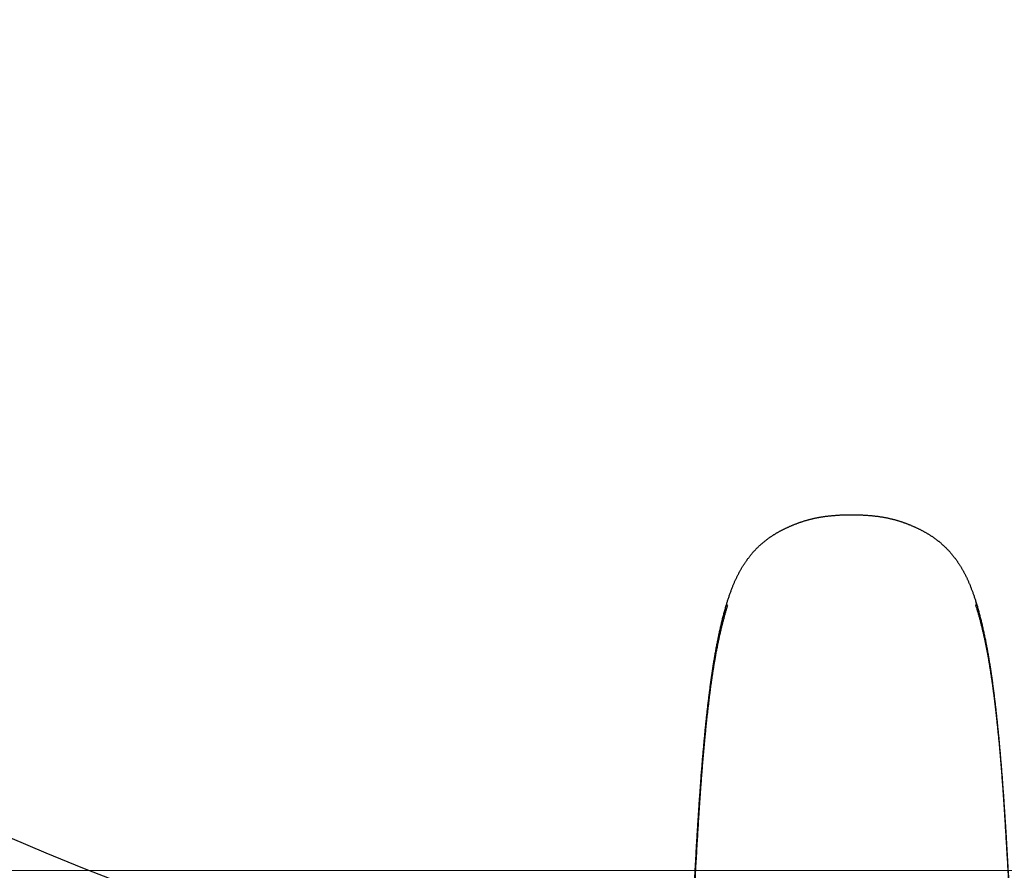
# Model space of a CAD drawing. Header units: millimetres. Extents: x 7483 to 13091, y 8111 to 13871.
# Tile 638 of 656: x 11600 to 11614, y 9721 to 9734. Entities that reach past the tile are written whole.
import ezdxf

# ---------------------------------------------------------------- set-up
doc = ezdxf.new("R2010")
doc.units = ezdxf.units.MM
doc.linetypes.add('KRESKAKROPKA2', pattern=[12.7, 6.35, -3.175, 0, -3.175])
doc.layers.add('CZ-GR', color=236, linetype='Continuous', lineweight=30)
doc.layers.add('OSI', color=64, linetype='KRESKAKROPKA2', lineweight=0)
doc.layers.add('Wyposazenie Wew - Urzadzenia Sanitarne', color=6, linetype='Continuous')

# ---------------------------------------------------------------- blocks, each defined once
blk = doc.blocks.new('ORAS_ELECTRA')
for p, q in [((-1.795, -9.882), (-1.795, -9.882)), ((-1.795, -9.882), (-1.795, -9.883)), ((1.795, -9.882), (1.795, -9.883))]:
    blk.add_line(p, q)
for points, knots in [([(-2.369, -4.189), (-2.369, -4.196), (-2.368, -4.213), (-2.366, -4.24), (-2.364, -4.271), (-2.361, -4.301), (-2.359, -4.332), (-2.357, -4.364), (-2.355, -4.395), (-2.353, -4.427), (-2.35, -4.459), (-2.348, -4.491), (-2.346, -4.523), (-2.344, -4.555), (-2.341, -4.588), (-2.339, -4.621), (-2.337, -4.654), (-2.335, -4.687), (-2.332, -4.721), (-2.33, -4.754), (-2.328, -4.788), (-2.326, -4.823), (-2.323, -4.857), (-2.321, -4.892), (-2.319, -4.927), (-2.317, -4.962), (-2.314, -4.998), (-2.312, -5.034), (-2.309, -5.07), (-2.307, -5.107), (-2.305, -5.143), (-2.303, -5.178), (-2.3, -5.213), (-2.298, -5.247), (-2.296, -5.281), (-2.294, -5.314), (-2.292, -5.346), (-2.29, -5.378), (-2.288, -5.41), (-2.286, -5.442), (-2.284, -5.475), (-2.282, -5.507), (-2.28, -5.54), (-2.279, -5.573), (-2.277, -5.606), (-2.275, -5.641), (-2.273, -5.677), (-2.27, -5.714), (-2.268, -5.752), (-2.266, -5.791), (-2.264, -5.832), (-2.261, -5.873), (-2.259, -5.916), (-2.256, -5.96), (-2.254, -6.006), (-2.251, -6.053), (-2.248, -6.102), (-2.245, -6.153), (-2.242, -6.207), (-2.239, -6.263), (-2.236, -6.323), (-2.232, -6.388), (-2.228, -6.459), (-2.223, -6.539), (-2.217, -6.631), (-2.211, -6.725), (-2.206, -6.814), (-2.201, -6.892), (-2.196, -6.961), (-2.192, -7.025), (-2.187, -7.085), (-2.183, -7.142), (-2.179, -7.197), (-2.175, -7.252), (-2.171, -7.306), (-2.168, -7.358), (-2.164, -7.407), (-2.16, -7.455), (-2.156, -7.502), (-2.152, -7.548), (-2.149, -7.594), (-2.145, -7.638), (-2.141, -7.681), (-2.138, -7.724), (-2.134, -7.766), (-2.13, -7.807), (-2.127, -7.847), (-2.123, -7.887), (-2.119, -7.926), (-2.116, -7.965), (-2.112, -8.003), (-2.108, -8.041), (-2.105, -8.078), (-2.101, -8.114), (-2.097, -8.151), (-2.093, -8.187), (-2.09, -8.223), (-2.086, -8.258), (-2.082, -8.293), (-2.078, -8.328), (-2.074, -8.363), (-2.07, -8.397), (-2.066, -8.431), (-2.062, -8.465), (-2.058, -8.499), (-2.054, -8.532), (-2.05, -8.566), (-2.046, -8.6), (-2.041, -8.633), (-2.037, -8.667), (-2.032, -8.7), (-2.028, -8.734), (-2.023, -8.767), (-2.019, -8.8), (-2.014, -8.833), (-2.009, -8.865), (-2.004, -8.898), (-1.999, -8.93), (-1.994, -8.963), (-1.989, -8.995), (-1.984, -9.027), (-1.979, -9.059), (-1.974, -9.09), (-1.968, -9.122), (-1.963, -9.154), (-1.957, -9.186), (-1.951, -9.218), (-1.945, -9.25), (-1.939, -9.281), (-1.933, -9.313), (-1.927, -9.345), (-1.92, -9.377), (-1.914, -9.408), (-1.907, -9.44), (-1.9, -9.471), (-1.894, -9.503), (-1.886, -9.534), (-1.879, -9.565), (-1.872, -9.596), (-1.864, -9.627), (-1.857, -9.657), (-1.849, -9.687), (-1.842, -9.717), (-1.834, -9.746), (-1.826, -9.775), (-1.818, -9.804), (-1.81, -9.832), (-1.802, -9.858), (-1.797, -9.874), (-1.795, -9.881)], [0, 0, 0, 0, 0.003717, 0.009313, 0.014928, 0.020555, 0.026233, 0.03193, 0.037647, 0.043385, 0.049146, 0.054929, 0.060735, 0.066566, 0.072421, 0.078302, 0.08421, 0.090145, 0.096108, 0.102101, 0.108124, 0.114179, 0.120284, 0.12643, 0.132619, 0.138851, 0.145129, 0.151456, 0.157822, 0.164262, 0.170565, 0.17674, 0.182798, 0.188746, 0.194593, 0.200378, 0.205891, 0.21142, 0.216964, 0.222524, 0.228101, 0.233694, 0.239304, 0.244935, 0.25068, 0.256699, 0.262858, 0.269171, 0.275654, 0.282327, 0.289211, 0.29633, 0.303656, 0.31119, 0.318955, 0.326981, 0.335304, 0.343968, 0.353032, 0.362574, 0.372698, 0.383557, 0.395482, 0.409046, 0.424384, 0.442107, 0.456898, 0.469886, 0.481632, 0.49246, 0.502582, 0.51214, 0.521235, 0.530868, 0.540056, 0.548857, 0.557329, 0.565515, 0.573524, 0.581406, 0.589126, 0.596695, 0.604126, 0.611427, 0.618606, 0.625673, 0.632633, 0.639493, 0.646258, 0.652934, 0.659525, 0.665978, 0.67238, 0.678735, 0.685044, 0.691309, 0.697531, 0.703712, 0.709852, 0.715953, 0.722016, 0.728043, 0.734034, 0.739991, 0.745914, 0.751731, 0.757726, 0.763707, 0.769675, 0.775628, 0.781568, 0.787493, 0.793405, 0.799302, 0.805186, 0.811056, 0.816912, 0.822755, 0.828583, 0.834399, 0.840201, 0.845993, 0.851773, 0.857574, 0.863393, 0.869228, 0.875078, 0.880939, 0.88681, 0.892689, 0.898573, 0.904459, 0.910345, 0.916229, 0.922108, 0.927981, 0.933845, 0.93973, 0.945574, 0.951371, 0.95712, 0.962821, 0.968473, 0.974077, 0.979632, 0.985144, 0.990541, 0.995855, 1, 1, 1, 1]), ([(-1.788, -9.841), (-1.792, -9.827), (-1.801, -9.8), (-1.814, -9.757), (-1.827, -9.713), (-1.839, -9.668), (-1.851, -9.623), (-1.863, -9.578), (-1.876, -9.528), (-1.888, -9.475), (-1.902, -9.417), (-1.914, -9.359), (-1.927, -9.301), (-1.938, -9.242), (-1.95, -9.182), (-1.961, -9.122), (-1.971, -9.065), (-1.98, -9.011), (-1.989, -8.96), (-1.997, -8.908), (-2.005, -8.857), (-2.013, -8.805), (-2.02, -8.753), (-2.028, -8.7), (-2.035, -8.648), (-2.042, -8.595), (-2.049, -8.54), (-2.056, -8.482), (-2.063, -8.422), (-2.07, -8.362), (-2.077, -8.302), (-2.084, -8.241), (-2.091, -8.18), (-2.097, -8.12), (-2.103, -8.058), (-2.109, -7.997), (-2.116, -7.933), (-2.122, -7.866), (-2.128, -7.795), (-2.135, -7.725), (-2.141, -7.654), (-2.147, -7.583), (-2.153, -7.51), (-2.158, -7.437), (-2.164, -7.363), (-2.17, -7.29), (-2.176, -7.209), (-2.182, -7.121), (-2.189, -7.026), (-2.195, -6.93), (-2.202, -6.825), (-2.21, -6.708), (-2.217, -6.581), (-2.225, -6.461), (-2.231, -6.35), (-2.237, -6.246), (-2.243, -6.151), (-2.248, -6.064), (-2.252, -5.986), (-2.256, -5.909), (-2.26, -5.837), (-2.264, -5.771), (-2.267, -5.712), (-2.271, -5.652), (-2.274, -5.593), (-2.278, -5.533), (-2.281, -5.474), (-2.285, -5.415), (-2.288, -5.356), (-2.292, -5.297), (-2.296, -5.239), (-2.299, -5.181), (-2.303, -5.124), (-2.306, -5.068), (-2.31, -5.011), (-2.314, -4.95), (-2.318, -4.884), (-2.323, -4.814), (-2.328, -4.744), (-2.332, -4.677), (-2.337, -4.611), (-2.341, -4.548), (-2.345, -4.486), (-2.35, -4.423), (-2.354, -4.361), (-2.359, -4.298), (-2.363, -4.236), (-2.366, -4.195), (-2.367, -4.175)], [0, 0, 0, 0, 0.008254, 0.016507, 0.025317, 0.034126, 0.042936, 0.051746, 0.060556, 0.071566, 0.082578, 0.093589, 0.1046, 0.115711, 0.126823, 0.137935, 0.149046, 0.158432, 0.167818, 0.177204, 0.186591, 0.195976, 0.205383, 0.21479, 0.224198, 0.233605, 0.243012, 0.253602, 0.264194, 0.274785, 0.285377, 0.295967, 0.306582, 0.317197, 0.327813, 0.338428, 0.349043, 0.361157, 0.373272, 0.385388, 0.397503, 0.409617, 0.422179, 0.434741, 0.447303, 0.459865, 0.472427, 0.488628, 0.50483, 0.521032, 0.537233, 0.558838, 0.580443, 0.602048, 0.619714, 0.63738, 0.655045, 0.668297, 0.681548, 0.694797, 0.708046, 0.718249, 0.728453, 0.738657, 0.74886, 0.759063, 0.769284, 0.779506, 0.789728, 0.79995, 0.810172, 0.82009, 0.830008, 0.839927, 0.849846, 0.859764, 0.872181, 0.884598, 0.897015, 0.909432, 0.920744, 0.932056, 0.943368, 0.954679, 0.966009, 0.97734, 0.98867, 1, 1, 1, 1]), ([(1.788, -9.841), (1.792, -9.827), (1.801, -9.8), (1.814, -9.757), (1.827, -9.712), (1.84, -9.666), (1.852, -9.62), (1.864, -9.573), (1.876, -9.526), (1.887, -9.479), (1.898, -9.431), (1.909, -9.384), (1.919, -9.335), (1.929, -9.287), (1.939, -9.238), (1.949, -9.189), (1.958, -9.14), (1.967, -9.091), (1.975, -9.041), (1.984, -8.991), (1.992, -8.94), (2, -8.889), (2.008, -8.838), (2.015, -8.787), (2.023, -8.735), (2.03, -8.683), (2.037, -8.631), (2.044, -8.579), (2.051, -8.526), (2.057, -8.472), (2.064, -8.418), (2.07, -8.363), (2.077, -8.309), (2.083, -8.249), (2.09, -8.185), (2.097, -8.116), (2.104, -8.046), (2.111, -7.975), (2.119, -7.901), (2.126, -7.826), (2.132, -7.75), (2.139, -7.674), (2.145, -7.598), (2.152, -7.522), (2.158, -7.446), (2.164, -7.369), (2.17, -7.293), (2.176, -7.21), (2.182, -7.121), (2.189, -7.026), (2.195, -6.93), (2.202, -6.825), (2.21, -6.708), (2.217, -6.581), (2.224, -6.468), (2.23, -6.369), (2.235, -6.284), (2.24, -6.2), (2.245, -6.118), (2.249, -6.038), (2.253, -5.961), (2.258, -5.884), (2.262, -5.812), (2.266, -5.746), (2.269, -5.685), (2.273, -5.623), (2.276, -5.562), (2.28, -5.503), (2.283, -5.446), (2.286, -5.391), (2.29, -5.336), (2.293, -5.281), (2.296, -5.226), (2.3, -5.17), (2.304, -5.112), (2.307, -5.056), (2.311, -4.999), (2.315, -4.939), (2.319, -4.876), (2.323, -4.809), (2.328, -4.743), (2.332, -4.677), (2.337, -4.612), (2.341, -4.546), (2.346, -4.481), (2.35, -4.417), (2.354, -4.355), (2.359, -4.295), (2.363, -4.235), (2.366, -4.195), (2.367, -4.175)], [0, 0, 0, 0, 0.008254, 0.016507, 0.02553, 0.034553, 0.043576, 0.052599, 0.061622, 0.070733, 0.079845, 0.088957, 0.098069, 0.10718, 0.116312, 0.125444, 0.134576, 0.143708, 0.15284, 0.162117, 0.171395, 0.180673, 0.189951, 0.199229, 0.208526, 0.217824, 0.227123, 0.236421, 0.245719, 0.255331, 0.264944, 0.274557, 0.28417, 0.293783, 0.305821, 0.31786, 0.329899, 0.341938, 0.354976, 0.368015, 0.381054, 0.394094, 0.407132, 0.420191, 0.43325, 0.446309, 0.459368, 0.472427, 0.488628, 0.50483, 0.521031, 0.537233, 0.558838, 0.580443, 0.602048, 0.616437, 0.630826, 0.645215, 0.659604, 0.672724, 0.685844, 0.698965, 0.712084, 0.72259, 0.733096, 0.743602, 0.754107, 0.764612, 0.774114, 0.783617, 0.793119, 0.802622, 0.812124, 0.822104, 0.832085, 0.842066, 0.852047, 0.862028, 0.873762, 0.885496, 0.89723, 0.908963, 0.920715, 0.932467, 0.944219, 0.955971, 0.966978, 0.977985, 0.988993, 1, 1, 1, 1]), ([(1.795, -9.882), (1.797, -9.874), (1.803, -9.856), (1.811, -9.829), (1.818, -9.802), (1.826, -9.774), (1.834, -9.746), (1.841, -9.717), (1.849, -9.688), (1.856, -9.659), (1.864, -9.629), (1.871, -9.599), (1.878, -9.569), (1.885, -9.538), (1.892, -9.507), (1.899, -9.476), (1.906, -9.445), (1.913, -9.413), (1.919, -9.382), (1.926, -9.35), (1.932, -9.319), (1.938, -9.287), (1.944, -9.255), (1.95, -9.223), (1.956, -9.191), (1.962, -9.159), (1.967, -9.128), (1.973, -9.096), (1.978, -9.064), (1.983, -9.032), (1.988, -9), (1.994, -8.968), (1.998, -8.936), (2.003, -8.904), (2.008, -8.872), (2.013, -8.839), (2.018, -8.806), (2.022, -8.774), (2.027, -8.741), (2.031, -8.708), (2.036, -8.675), (2.04, -8.641), (2.045, -8.608), (2.049, -8.574), (2.053, -8.541), (2.057, -8.507), (2.061, -8.473), (2.065, -8.439), (2.069, -8.406), (2.073, -8.372), (2.077, -8.338), (2.081, -8.303), (2.085, -8.268), (2.088, -8.233), (2.092, -8.198), (2.096, -8.163), (2.1, -8.127), (2.103, -8.091), (2.107, -8.055), (2.111, -8.018), (2.114, -7.981), (2.118, -7.944), (2.121, -7.906), (2.125, -7.867), (2.128, -7.828), (2.132, -7.789), (2.136, -7.748), (2.139, -7.707), (2.143, -7.666), (2.146, -7.624), (2.15, -7.581), (2.153, -7.537), (2.157, -7.493), (2.161, -7.447), (2.164, -7.401), (2.168, -7.354), (2.171, -7.305), (2.175, -7.255), (2.179, -7.203), (2.183, -7.15), (2.187, -7.093), (2.191, -7.034), (2.195, -6.971), (2.2, -6.903), (2.205, -6.83), (2.21, -6.748), (2.216, -6.655), (2.222, -6.561), (2.227, -6.472), (2.231, -6.396), (2.235, -6.329), (2.239, -6.268), (2.242, -6.211), (2.245, -6.158), (2.248, -6.106), (2.251, -6.054), (2.254, -6.003), (2.257, -5.954), (2.259, -5.907), (2.262, -5.862), (2.264, -5.818), (2.267, -5.776), (2.269, -5.735), (2.272, -5.695), (2.274, -5.657), (2.276, -5.619), (2.278, -5.583), (2.28, -5.549), (2.282, -5.516), (2.284, -5.484), (2.286, -5.452), (2.288, -5.419), (2.29, -5.387), (2.292, -5.355), (2.294, -5.323), (2.296, -5.291), (2.298, -5.259), (2.3, -5.226), (2.302, -5.193), (2.304, -5.159), (2.306, -5.125), (2.308, -5.09), (2.311, -5.054), (2.313, -5.018), (2.315, -4.982), (2.318, -4.945), (2.32, -4.91), (2.322, -4.874), (2.325, -4.839), (2.327, -4.804), (2.329, -4.77), (2.331, -4.735), (2.334, -4.701), (2.336, -4.668), (2.338, -4.634), (2.341, -4.601), (2.343, -4.568), (2.345, -4.535), (2.347, -4.502), (2.35, -4.47), (2.352, -4.438), (2.354, -4.406), (2.356, -4.374), (2.358, -4.342), (2.361, -4.311), (2.363, -4.28), (2.365, -4.249), (2.367, -4.218), (2.369, -4.199), (2.369, -4.189)], [0, 0, 0, 0, 0.005038, 0.010202, 0.015438, 0.020746, 0.026129, 0.031616, 0.037148, 0.042728, 0.048356, 0.054031, 0.059753, 0.065522, 0.071336, 0.07721, 0.083054, 0.088907, 0.094767, 0.100633, 0.106501, 0.11237, 0.118237, 0.124099, 0.129955, 0.135801, 0.141637, 0.147458, 0.153264, 0.159052, 0.16482, 0.170592, 0.17638, 0.182182, 0.187997, 0.193826, 0.199669, 0.205525, 0.211396, 0.217281, 0.22318, 0.229093, 0.23502, 0.240962, 0.246917, 0.252887, 0.258873, 0.264744, 0.270655, 0.276599, 0.282577, 0.288591, 0.29464, 0.300727, 0.306852, 0.313017, 0.319222, 0.32547, 0.331761, 0.338097, 0.34448, 0.35091, 0.357432, 0.364069, 0.37079, 0.377602, 0.384508, 0.391515, 0.398627, 0.405853, 0.413199, 0.420673, 0.428284, 0.436043, 0.443961, 0.451976, 0.460197, 0.46869, 0.477489, 0.486643, 0.49621, 0.506268, 0.516924, 0.528329, 0.540707, 0.554406, 0.569958, 0.587907, 0.602425, 0.615225, 0.626448, 0.6367, 0.646277, 0.655311, 0.663901, 0.672996, 0.681665, 0.689963, 0.697946, 0.705657, 0.713128, 0.720386, 0.727407, 0.734186, 0.740753, 0.747131, 0.753341, 0.759398, 0.764702, 0.770296, 0.775908, 0.781502, 0.78708, 0.792642, 0.798188, 0.803719, 0.809237, 0.814915, 0.820728, 0.826637, 0.832648, 0.83877, 0.845009, 0.851377, 0.857823, 0.864175, 0.870479, 0.876735, 0.882947, 0.889115, 0.895241, 0.901326, 0.907364, 0.913372, 0.919351, 0.925301, 0.931224, 0.93712, 0.942989, 0.948834, 0.954654, 0.960451, 0.966225, 0.971977, 0.977708, 0.983419, 0.989109, 0.994754, 1, 1, 1, 1]), ([(-1.788, -9.841), (-1.788, -9.842), (-1.79, -9.845), (-1.792, -9.85), (-1.794, -9.856), (-1.796, -9.861), (-1.797, -9.867), (-1.797, -9.872), (-1.796, -9.877), (-1.796, -9.88), (-1.795, -9.882), (-1.795, -9.882)], [0, 0, 0, 0, 0.07486, 0.206455, 0.338602, 0.471195, 0.60435, 0.73461, 0.853802, 0.973322, 1, 1, 1, 1]), ([(-1.795, -9.883), (-1.794, -9.886), (-1.791, -9.896), (-1.785, -9.914), (-1.777, -9.937), (-1.769, -9.962), (-1.761, -9.986), (-1.753, -10.009), (-1.745, -10.032), (-1.736, -10.054), (-1.728, -10.076), (-1.72, -10.097), (-1.712, -10.117), (-1.704, -10.137), (-1.696, -10.157), (-1.688, -10.176), (-1.68, -10.194), (-1.671, -10.213), (-1.663, -10.231), (-1.655, -10.248), (-1.647, -10.265), (-1.638, -10.282), (-1.63, -10.298), (-1.622, -10.314), (-1.613, -10.33), (-1.605, -10.346), (-1.596, -10.361), (-1.588, -10.376), (-1.579, -10.39), (-1.571, -10.405), (-1.562, -10.419), (-1.553, -10.433), (-1.544, -10.447), (-1.535, -10.46), (-1.525, -10.474), (-1.516, -10.488), (-1.506, -10.501), (-1.497, -10.514), (-1.487, -10.527), (-1.477, -10.54), (-1.467, -10.553), (-1.457, -10.566), (-1.447, -10.578), (-1.437, -10.59), (-1.426, -10.602), (-1.416, -10.614), (-1.406, -10.626), (-1.395, -10.637), (-1.384, -10.648), (-1.374, -10.66), (-1.363, -10.671), (-1.352, -10.682), (-1.341, -10.692), (-1.33, -10.703), (-1.318, -10.713), (-1.307, -10.724), (-1.296, -10.734), (-1.284, -10.744), (-1.272, -10.754), (-1.261, -10.763), (-1.249, -10.773), (-1.237, -10.782), (-1.225, -10.791), (-1.213, -10.801), (-1.201, -10.81), (-1.188, -10.818), (-1.176, -10.827), (-1.163, -10.836), (-1.151, -10.844), (-1.138, -10.853), (-1.125, -10.861), (-1.112, -10.869), (-1.098, -10.877), (-1.084, -10.885), (-1.071, -10.894), (-1.057, -10.901), (-1.043, -10.909), (-1.029, -10.917), (-1.014, -10.925), (-1, -10.932), (-0.985, -10.94), (-0.97, -10.947), (-0.955, -10.954), (-0.94, -10.961), (-0.925, -10.968), (-0.91, -10.975), (-0.895, -10.982), (-0.88, -10.989), (-0.865, -10.995), (-0.849, -11.002), (-0.834, -11.008), (-0.818, -11.014), (-0.803, -11.02), (-0.787, -11.026), (-0.772, -11.032), (-0.756, -11.038), (-0.741, -11.043), (-0.725, -11.049), (-0.709, -11.054), (-0.693, -11.059), (-0.677, -11.064), (-0.661, -11.069), (-0.646, -11.073), (-0.63, -11.078), (-0.614, -11.082), (-0.598, -11.086), (-0.582, -11.09), (-0.565, -11.094), (-0.549, -11.098), (-0.533, -11.102), (-0.516, -11.105), (-0.499, -11.108), (-0.482, -11.112), (-0.465, -11.115), (-0.448, -11.118), (-0.43, -11.121), (-0.413, -11.123), (-0.395, -11.126), (-0.377, -11.129), (-0.359, -11.131), (-0.34, -11.133), (-0.322, -11.135), (-0.303, -11.137), (-0.284, -11.139), (-0.264, -11.141), (-0.245, -11.142), (-0.225, -11.144), (-0.205, -11.145), (-0.185, -11.146), (-0.165, -11.148), (-0.144, -11.149), (-0.123, -11.149), (-0.102, -11.15), (-0.081, -11.151), (-0.059, -11.151), (-0.038, -11.151), (-0.018, -11.151), (-0.005, -11.151), (0, -11.151)], [0, 0, 0, 0, 0.0048173, 0.0137162, 0.0251837, 0.0364292, 0.0474423, 0.0582281, 0.0688043, 0.079101, 0.0891433, 0.0989535, 0.1085514, 0.1179539, 0.1271763, 0.1362319, 0.1451327, 0.1538901, 0.1625239, 0.1709913, 0.1793038, 0.187474, 0.1955127, 0.2034299, 0.2112343, 0.2189339, 0.226536, 0.234047, 0.2414731, 0.2488199, 0.2560685, 0.2631903, 0.2704993, 0.2777933, 0.2850672, 0.2923163, 0.2995363, 0.3067229, 0.3138724, 0.3209813, 0.3280462, 0.3350643, 0.3420328, 0.3489495, 0.3558097, 0.3626531, 0.3694834, 0.3762802, 0.3830449, 0.3897792, 0.3964848, 0.4031632, 0.4098159, 0.4164445, 0.4230504, 0.4296352, 0.4362002, 0.4427469, 0.4492767, 0.4557909, 0.4622929, 0.4687296, 0.4751875, 0.4816343, 0.4880712, 0.4944996, 0.5009208, 0.5073359, 0.5137455, 0.5201465, 0.5266912, 0.5332824, 0.5399127, 0.5465735, 0.5532561, 0.5599511, 0.5666486, 0.5733314, 0.5800866, 0.586875, 0.5936978, 0.6005561, 0.6074509, 0.6143832, 0.6213424, 0.6277813, 0.6345844, 0.6413836, 0.6481784, 0.654969, 0.6617552, 0.6685373, 0.6753312, 0.6818729, 0.6885959, 0.695307, 0.7020057, 0.7086923, 0.7153668, 0.7220294, 0.7286805, 0.7353204, 0.7419495, 0.7485682, 0.7551769, 0.7617763, 0.7683668, 0.7749453, 0.7814947, 0.788216, 0.7949899, 0.8018158, 0.8086919, 0.815616, 0.822586, 0.8295976, 0.8366693, 0.8438073, 0.8510058, 0.8582686, 0.8655999, 0.8730039, 0.8804843, 0.8880534, 0.8956971, 0.9034089, 0.9111927, 0.9190524, 0.9269922, 0.9350165, 0.9431299, 0.9513377, 0.959645, 0.9680579, 0.9765824, 0.9852458, 0.9937364, 1, 1, 1, 1]), ([(0, -11.151), (0.002, -11.151), (0.012, -11.151), (0.028, -11.151), (0.05, -11.151), (0.072, -11.151), (0.094, -11.15), (0.115, -11.15), (0.137, -11.149), (0.158, -11.148), (0.179, -11.147), (0.2, -11.146), (0.22, -11.144), (0.241, -11.143), (0.261, -11.141), (0.28, -11.139), (0.3, -11.138), (0.319, -11.136), (0.338, -11.133), (0.357, -11.131), (0.376, -11.129), (0.395, -11.126), (0.413, -11.123), (0.431, -11.121), (0.449, -11.118), (0.466, -11.115), (0.484, -11.111), (0.501, -11.108), (0.519, -11.105), (0.536, -11.101), (0.552, -11.097), (0.569, -11.093), (0.585, -11.089), (0.602, -11.085), (0.617, -11.081), (0.633, -11.077), (0.649, -11.072), (0.665, -11.068), (0.681, -11.063), (0.696, -11.058), (0.712, -11.053), (0.728, -11.048), (0.743, -11.042), (0.759, -11.037), (0.774, -11.031), (0.79, -11.025), (0.805, -11.019), (0.821, -11.013), (0.836, -11.007), (0.851, -11.001), (0.866, -10.994), (0.882, -10.988), (0.897, -10.981), (0.912, -10.974), (0.927, -10.968), (0.942, -10.96), (0.958, -10.953), (0.973, -10.946), (0.988, -10.938), (1.003, -10.93), (1.018, -10.923), (1.032, -10.915), (1.047, -10.907), (1.061, -10.899), (1.075, -10.891), (1.089, -10.883), (1.103, -10.875), (1.116, -10.866), (1.13, -10.858), (1.143, -10.849), (1.156, -10.841), (1.169, -10.832), (1.181, -10.823), (1.194, -10.815), (1.206, -10.806), (1.218, -10.797), (1.23, -10.788), (1.242, -10.778), (1.254, -10.769), (1.265, -10.759), (1.277, -10.75), (1.288, -10.74), (1.3, -10.73), (1.311, -10.72), (1.322, -10.71), (1.333, -10.699), (1.344, -10.689), (1.355, -10.678), (1.366, -10.667), (1.377, -10.656), (1.388, -10.645), (1.398, -10.634), (1.409, -10.622), (1.419, -10.611), (1.429, -10.599), (1.439, -10.587), (1.45, -10.575), (1.459, -10.563), (1.469, -10.55), (1.479, -10.538), (1.489, -10.525), (1.499, -10.512), (1.508, -10.499), (1.518, -10.485), (1.527, -10.472), (1.536, -10.458), (1.545, -10.445), (1.554, -10.431), (1.563, -10.417), (1.572, -10.403), (1.58, -10.389), (1.589, -10.374), (1.597, -10.36), (1.605, -10.345), (1.613, -10.33), (1.622, -10.315), (1.63, -10.299), (1.638, -10.284), (1.646, -10.267), (1.654, -10.251), (1.662, -10.234), (1.669, -10.217), (1.677, -10.2), (1.685, -10.182), (1.693, -10.164), (1.701, -10.145), (1.709, -10.126), (1.716, -10.106), (1.724, -10.087), (1.732, -10.066), (1.74, -10.046), (1.747, -10.024), (1.755, -10.003), (1.763, -9.98), (1.771, -9.957), (1.778, -9.934), (1.786, -9.91), (1.792, -9.892), (1.795, -9.883), (1.795, -9.883)], [0, 0, 0, 0, 0.00238, 0.011424, 0.019568, 0.028355, 0.036934, 0.045536, 0.05402, 0.062394, 0.070664, 0.078835, 0.086913, 0.094904, 0.102812, 0.110642, 0.118398, 0.126087, 0.133711, 0.141243, 0.148695, 0.156072, 0.163379, 0.17062, 0.177805, 0.184927, 0.191988, 0.199, 0.205963, 0.212872, 0.219728, 0.226531, 0.233322, 0.23986, 0.246406, 0.252962, 0.259527, 0.266102, 0.272688, 0.279286, 0.285895, 0.292516, 0.299149, 0.305795, 0.312454, 0.319126, 0.325811, 0.332505, 0.339054, 0.345814, 0.35258, 0.359351, 0.366127, 0.372909, 0.379696, 0.386519, 0.393748, 0.400766, 0.407745, 0.414686, 0.421591, 0.42846, 0.435297, 0.44215, 0.448878, 0.455608, 0.462327, 0.469027, 0.475699, 0.482332, 0.488922, 0.495442, 0.501834, 0.50823, 0.514633, 0.521043, 0.527462, 0.533891, 0.54033, 0.546715, 0.553198, 0.559695, 0.566207, 0.572736, 0.579282, 0.585848, 0.592435, 0.599044, 0.605677, 0.612334, 0.619019, 0.625731, 0.632473, 0.639246, 0.646052, 0.652906, 0.65973, 0.666606, 0.673534, 0.68051, 0.687532, 0.694598, 0.701705, 0.708848, 0.716025, 0.723233, 0.730465, 0.737719, 0.744989, 0.752275, 0.759414, 0.766652, 0.773961, 0.781348, 0.788818, 0.796376, 0.804029, 0.811782, 0.819644, 0.827621, 0.835723, 0.843959, 0.85234, 0.860884, 0.869558, 0.878372, 0.887331, 0.896445, 0.905725, 0.915185, 0.924838, 0.9347, 0.94479, 0.955128, 0.965748, 0.976564, 0.987589, 0.998833, 1, 1, 1, 1]), ([(1.788, -9.841), (1.788, -9.842), (1.79, -9.845), (1.792, -9.85), (1.794, -9.856), (1.796, -9.861), (1.797, -9.867), (1.797, -9.872), (1.796, -9.877), (1.795, -9.88), (1.795, -9.882), (1.795, -9.882)], [0, 0, 0, 0, 0.074863, 0.207127, 0.339613, 0.4721, 0.604364, 0.732369, 0.860777, 0.989391, 1, 1, 1, 1])]:
    blk.add_open_spline(points, degree=3, knots=knots)
blk = doc.blocks.new('*U676')
blk.add_ellipse((0, -30), major_axis=(-25, 0), ratio=0.8, start_param=4.807479, end_param=10.900484)
blk.add_blockref('ORAS_ELECTRA', (0, -6))
blk = doc.blocks.new('GHGFHGFH')
at = {"layer": 'OSI', "ltscale": 10}
blk.add_line((8510.288, 9721.794), (12389.895, 9721.794), dxfattribs=at)

msp = doc.modelspace()

# ---------------------------------------------------------------- block references
at = {"layer": 'CZ-GR', "color": 7}
msp.add_blockref('GHGFHGFH', (0, -0.35), dxfattribs=at)
at = {"layer": 'Wyposazenie Wew - Urzadzenia Sanitarne', "xscale": -1, "rotation": 180}
msp.add_blockref('*U676', (11612.1975, 9709.4116), dxfattribs=at)

doc.saveas('drawing.dxf')
